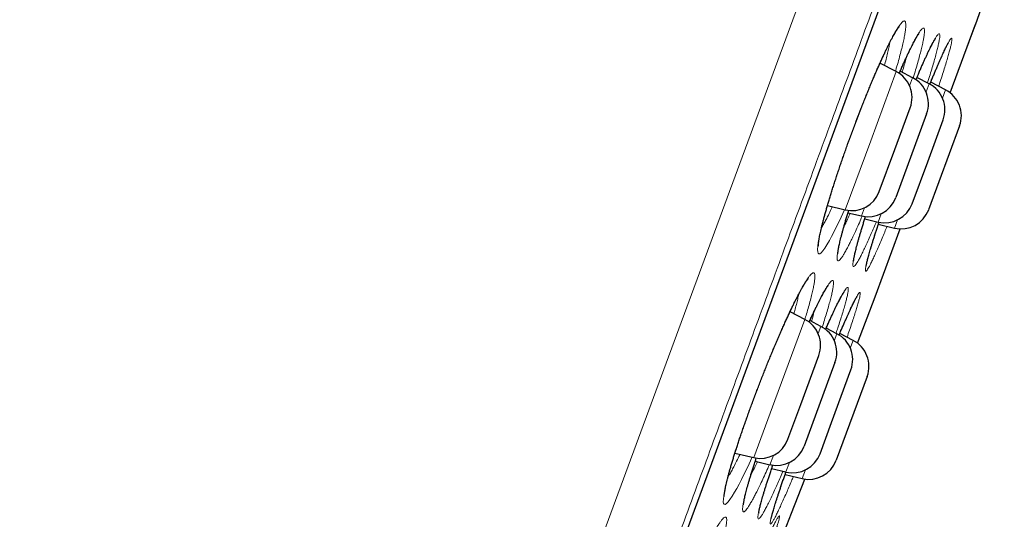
# Model space of a CAD drawing. Header units: millimetres. Extents: x 8 to 949, y 12 to 889.
# Tile 551 of 555: x 834 to 851, y 842 to 850. Entities that reach past the tile are written whole.
import ezdxf

# ---------------------------------------------------------------- set-up
doc = ezdxf.new("R2010")
doc.units = ezdxf.units.MM

msp = doc.modelspace()

# ---------------------------------------------------------------- linework, layer by layer
at = {"color": 252, "linetype": 'Continuous', "lineweight": 0}
for p, q in [((834.669, 816.167), (858.851, 881.719)), ((836.59, 817.551), (859.413, 879.419)), ((849.967, 849.08), (850.397, 850.244)), ((848.606, 848.262), (849.042, 849.444)), ((849.323, 849.34), (849.271, 849.199)), ((849.553, 849.096), (849.605, 849.237)), ((849.886, 849.133), (849.834, 848.992)), ((848.17, 847.08), (848.606, 848.262)), ((848.503, 847.117), (848.451, 846.976)), ((848.733, 846.872), (848.785, 847.013)), ((849.066, 846.91), (849.014, 846.769)), ((848.681, 845.592), (849.11, 846.756)), ((846.967, 843.821), (847.479, 845.208)), ((847.755, 845.088), (847.709, 844.964)), ((847.984, 844.843), (848.028, 844.963)), ((848.306, 844.849), (848.258, 844.718)), ((846.607, 842.844), (846.967, 843.821)), ((846.941, 842.881), (846.882, 842.724)), ((847.156, 842.599), (847.216, 842.761)), ((847.489, 842.636), (847.434, 842.485))]:
    msp.add_line(p, q, dxfattribs=at)
at = {"color": 7, "linetype": 'Continuous', "lineweight": 30}
for p, q in [((836.599, 817.571), (859.407, 879.398)), ((850.397, 850.244), (850.682, 851.04)), ((849.967, 849.08), (850.395, 850.24)), ((849.042, 849.444), (848.765, 849.587)), ((849.323, 849.34), (849.11, 849.45)), ((849.605, 849.237), (849.398, 849.343)), ((849.886, 849.133), (849.633, 849.263)), ((849.018, 848.11), (849.282, 848.827)), ((849.563, 848.723), (849.035, 847.29)), ((849.581, 847.903), (849.845, 848.619)), ((850.126, 848.515), (849.598, 847.082)), ((848.753, 847.394), (849.018, 848.11)), ((849.316, 847.186), (849.581, 847.903)), ((847.866, 847.152), (848.17, 847.08)), ((848.218, 847.031), (848.451, 846.976)), ((848.506, 846.926), (848.733, 846.872)), ((848.737, 846.834), (849.014, 846.769)), ((848.682, 845.596), (849.11, 846.756)), ((848.38, 844.802), (848.681, 845.592)), ((847.479, 845.208), (847.226, 845.339)), ((847.755, 845.088), (847.565, 845.186)), ((848.028, 844.963), (847.845, 845.057)), ((848.306, 844.849), (848.077, 844.967)), ((847.409, 843.75), (847.719, 844.591)), ((847.995, 844.471), (847.466, 843.038)), ((847.936, 843.443), (848.268, 844.345)), ((848.546, 844.231), (848.017, 842.799)), ((847.191, 843.158), (847.409, 843.75)), ((847.74, 842.912), (847.936, 843.443)), ((846.284, 842.92), (846.607, 842.844)), ((846.631, 842.783), (846.882, 842.724)), ((846.912, 842.656), (847.156, 842.599)), ((847.141, 842.554), (847.434, 842.485))]:
    msp.add_line(p, q, dxfattribs=at)
at = {"color": 252, "linetype": 'Continuous', "lineweight": 0, "flags": 128}
for points in [[(848.157, 847.083), (848.127, 847.016), (848.071, 846.894), (848.017, 846.782), (847.976, 846.698), (847.936, 846.622), (847.899, 846.554), (847.858, 846.482), (847.821, 846.423), (847.788, 846.378), (847.76, 846.347), (847.737, 846.331), (847.72, 846.328), (847.707, 846.34), (847.7, 846.365), (847.698, 846.405), (847.702, 846.458), (847.71, 846.525), (847.725, 846.605), (847.744, 846.696), (847.769, 846.799), (847.798, 846.913), (847.832, 847.037), (847.87, 847.17), (847.913, 847.312), (847.959, 847.46), (848.009, 847.615), (848.062, 847.774), (848.118, 847.937), (848.176, 848.104), (848.236, 848.271), (848.298, 848.438), (848.361, 848.605), (848.424, 848.77), (848.488, 848.932), (848.551, 849.088), (848.613, 849.24), (848.675, 849.385), (848.735, 849.523), (848.795, 849.657), (848.852, 849.781), (848.907, 849.894), (848.958, 849.995), (848.958, 849.995)], [(846.578, 842.851), (846.568, 842.829), (846.508, 842.7), (846.45, 842.581), (846.396, 842.472), (846.354, 842.391), (846.314, 842.317), (846.277, 842.252), (846.236, 842.184), (846.199, 842.128), (846.167, 842.087), (846.14, 842.059), (846.118, 842.046), (846.102, 842.047), (846.091, 842.061), (846.085, 842.09), (846.086, 842.133), (846.092, 842.189), (846.103, 842.259), (846.12, 842.341), (846.142, 842.434), (846.169, 842.54), (846.202, 842.656), (846.239, 842.781), (846.28, 842.915), (846.326, 843.057), (846.376, 843.207), (846.429, 843.361), (846.485, 843.52), (846.544, 843.684), (846.605, 843.849), (846.668, 844.016), (846.733, 844.182), (846.798, 844.348), (846.864, 844.511), (846.93, 844.67), (846.995, 844.825), (847.06, 844.974), (847.123, 845.117), (847.184, 845.252), (847.246, 845.383), (847.305, 845.505), (847.361, 845.615), (847.412, 845.712), (847.412, 845.712)]]:
    msp.add_lwpolyline(points, dxfattribs=at)
at = {"color": 7, "linetype": 'Continuous', "lineweight": 30, "flags": 128}
msp.add_lwpolyline([(846.93, 841.075), (847.253, 841.894), (847.482, 842.476)], dxfattribs=at)
at = {"color": 7, "linetype": 'Continuous', "lineweight": 30}
for centre, start, end in [((849.926, 850.413), 339.7512, 340.2248), ((848.813, 849), 339.7512, 62.7512), ((849.094, 848.896), 339.7512, 62.7512), ((849.376, 848.792), 339.7512, 62.7512), ((849.657, 848.688), 339.7512, 62.7512), ((848.284, 847.567), 256.7512, 339.7512), ((848.566, 847.463), 256.7512, 339.7512), ((848.847, 847.359), 256.7512, 339.7512), ((849.129, 847.255), 256.7512, 339.7512), ((848.213, 845.769), 339.2777, 339.7512), ((847.25, 844.764), 339.7512, 62.7512), ((847.526, 844.644), 339.7512, 62.7512), ((847.799, 844.518), 339.7512, 62.7512), ((848.077, 844.404), 339.7512, 62.7512), ((846.722, 843.331), 256.7512, 339.7512), ((846.997, 843.211), 256.7512, 339.7512), ((847.271, 843.085), 256.7512, 339.7512), ((847.548, 842.972), 256.7512, 339.7512)]:
    msp.add_arc(centre, 0.5, start, end, dxfattribs=at)
at = {"color": 252, "linetype": 'Continuous', "lineweight": 0}
for points, knots in [([(835.116, 888.909), (835.113, 888.903), (835.109, 888.892), (835.074, 888.797), (835.019, 888.646), (834.941, 888.434), (834.841, 888.164), (834.721, 887.838), (834.58, 887.457), (834.419, 887.02), (834.236, 886.525), (834.032, 885.972), (833.807, 885.36), (833.561, 884.695), (833.296, 883.977), (833.014, 883.212), (832.716, 882.404), (832.402, 881.553), (832.072, 880.658), (831.724, 879.714), (831.358, 878.722), (830.974, 877.683), (830.577, 876.605), (830.165, 875.49), (829.744, 874.347), (829.313, 873.18), (828.874, 871.989), (828.425, 870.772), (827.964, 869.523), (827.492, 868.243), (827.009, 866.935), (826.52, 865.609), (826.025, 864.266), (825.528, 862.919), (825.03, 861.57), (824.533, 860.221), (824.033, 858.868), (823.53, 857.503), (823.024, 856.13), (822.515, 854.752), (822.009, 853.379), (821.505, 852.014), (821.009, 850.668), (820.52, 849.343), (820.039, 848.041), (819.566, 846.756), (819.096, 845.485), (818.633, 844.228), (818.176, 842.989), (817.73, 841.779), (817.294, 840.599), (816.874, 839.458), (816.468, 838.359), (816.078, 837.302), (815.702, 836.283), (815.338, 835.297), (814.988, 834.348), (814.652, 833.437), (814.334, 832.574), (814.033, 831.758), (813.752, 830.997), (813.492, 830.291), (813.251, 829.64), (813.03, 829.041), (812.828, 828.491), (812.644, 827.994), (812.481, 827.551), (812.339, 827.165), (812.218, 826.839), (812.12, 826.573), (812.044, 826.367), (811.99, 826.22), (811.96, 826.138), (811.947, 826.104), (811.951, 826.114), (811.951, 826.114)], [0, 0, 0, 0, 0.014, 0.028, 0.042, 0.056, 0.07, 0.08375, 0.0975, 0.11125, 0.125, 0.139, 0.153, 0.167, 0.181, 0.195, 0.20875, 0.2225, 0.23625, 0.25, 0.264, 0.278, 0.292, 0.306, 0.32, 0.33375, 0.3475, 0.36125, 0.375, 0.389, 0.403, 0.417, 0.431, 0.445, 0.45875, 0.4725, 0.48625, 0.5, 0.514, 0.528, 0.542, 0.556, 0.57, 0.58375, 0.5975, 0.61125, 0.625, 0.639, 0.653, 0.667, 0.681, 0.695, 0.70875, 0.7225, 0.73625, 0.75, 0.764, 0.778, 0.792, 0.806, 0.819999, 0.83375, 0.8475, 0.86125, 0.875, 0.889, 0.903, 0.916999, 0.930999, 0.944999, 0.958749, 0.972499, 0.986249, 0.999999, 1, 1, 1, 1]), ([(859.63, 880.298), (859.628, 880.292), (859.623, 880.28), (859.588, 880.184), (859.532, 880.032), (859.453, 879.817), (859.352, 879.544), (859.23, 879.214), (859.088, 878.828), (858.925, 878.386), (858.74, 877.885), (858.533, 877.325), (858.305, 876.706), (858.057, 876.032), (857.789, 875.306), (857.503, 874.532), (857.201, 873.713), (856.884, 872.853), (856.549, 871.947), (856.197, 870.991), (855.827, 869.987), (855.439, 868.936), (855.036, 867.845), (854.62, 866.716), (854.193, 865.56), (853.757, 864.378), (853.313, 863.173), (852.858, 861.941), (852.392, 860.677), (851.914, 859.382), (851.426, 858.058), (850.93, 856.715), (850.429, 855.357), (849.926, 853.993), (849.423, 852.628), (848.919, 851.263), (848.414, 849.893), (847.904, 848.512), (847.392, 847.122), (846.877, 845.727), (846.365, 844.338), (845.855, 842.956), (845.352, 841.594), (844.857, 840.252), (844.371, 838.935), (843.892, 837.635), (843.417, 836.347), (842.948, 835.076), (842.485, 833.822), (842.033, 832.597), (841.593, 831.403), (841.167, 830.248), (840.757, 829.136), (840.362, 828.066), (839.981, 827.034), (839.613, 826.036), (839.259, 825.076), (838.919, 824.154), (838.597, 823.28), (838.292, 822.455), (838.008, 821.685), (837.744, 820.97), (837.501, 820.311), (837.277, 819.705), (837.072, 819.148), (836.887, 818.645), (836.721, 818.196), (836.577, 817.806), (836.455, 817.476), (836.356, 817.207), (836.279, 816.998), (836.225, 816.851), (836.191, 816.759), (836.187, 816.748), (836.185, 816.742)], [0, 0, 0, 0, 0.014, 0.028, 0.042, 0.056, 0.07, 0.08375, 0.0975, 0.11125, 0.125, 0.139, 0.153, 0.167, 0.181, 0.195, 0.20875, 0.2225, 0.23625, 0.25, 0.264, 0.278, 0.292, 0.306, 0.32, 0.33375, 0.3475, 0.36125, 0.375, 0.389, 0.403, 0.417, 0.431, 0.445, 0.45875, 0.4725, 0.48625, 0.5, 0.514, 0.528, 0.542, 0.556, 0.57, 0.58375, 0.5975, 0.61125, 0.625, 0.639, 0.653, 0.667, 0.681, 0.695, 0.70875, 0.7225, 0.73625, 0.75, 0.764, 0.778, 0.792, 0.806, 0.82, 0.83375, 0.8475, 0.86125, 0.875, 0.889, 0.903, 0.917, 0.931, 0.945, 0.95875, 0.9725, 0.98625, 1, 1, 1, 1]), ([(848.958, 849.995), (848.973, 850.023), (849.003, 850.078), (849.042, 850.148), (849.079, 850.206), (849.112, 850.253), (849.14, 850.286), (849.164, 850.306), (849.183, 850.312), (849.197, 850.304), (849.205, 850.282), (849.208, 850.245), (849.206, 850.195), (849.199, 850.132), (849.186, 850.056), (849.167, 849.967), (849.144, 849.866), (849.116, 849.755), (849.083, 849.633), (849.054, 849.531), (849.035, 849.467), (849.03, 849.45)], [0, 0, 0, 0, 0.0526272, 0.1054274, 0.1582288, 0.2108575, 0.2657264, 0.3207918, 0.3758575, 0.4307269, 0.4855495, 0.5405675, 0.595587, 0.6504117, 0.7053523, 0.7604907, 0.8156287, 0.8705688, 0.9252973, 0.9802204, 1, 1, 1, 1]), ([(849.293, 849.851), (849.307, 849.88), (849.336, 849.938), (849.375, 850.01), (849.41, 850.072), (849.441, 850.121), (849.468, 850.158), (849.49, 850.181), (849.508, 850.19), (849.52, 850.185), (849.527, 850.165), (849.528, 850.131), (849.524, 850.084), (849.515, 850.024), (849.501, 849.95), (849.481, 849.864), (849.457, 849.766), (849.428, 849.657), (849.394, 849.537), (849.362, 849.43), (849.34, 849.359), (849.332, 849.334)], [0, 0, 0, 0, 0.052385, 0.104945, 0.157506, 0.209893, 0.264171, 0.318644, 0.373117, 0.427395, 0.481618, 0.536033, 0.59045, 0.644674, 0.699016, 0.753554, 0.808091, 0.862432, 0.916578, 0.970916, 1, 1, 1, 1]), ([(849.56, 849.714), (849.57, 849.737), (849.591, 849.782), (849.624, 849.851), (849.658, 849.919), (849.692, 849.981), (849.72, 850.03), (849.744, 850.065), (849.763, 850.086), (849.777, 850.093), (849.786, 850.086), (849.79, 850.065), (849.788, 850.03), (849.781, 849.981), (849.768, 849.918), (849.751, 849.843), (849.728, 849.755), (849.701, 849.655), (849.669, 849.545), (849.632, 849.424), (849.601, 849.325), (849.582, 849.265), (849.577, 849.251)], [0, 0, 0, 0, 0.037981, 0.075962, 0.129177, 0.182582, 0.235983, 0.289195, 0.342474, 0.395942, 0.449407, 0.502682, 0.556118, 0.609745, 0.663371, 0.716806, 0.770154, 0.823692, 0.87723, 0.930577, 0.983889, 1, 1, 1, 1]), ([(849.77, 849.589), (849.78, 849.613), (849.802, 849.662), (849.835, 849.736), (849.869, 849.809), (849.901, 849.877), (849.93, 849.932), (849.953, 849.974), (849.972, 850.001), (849.985, 850.015), (849.994, 850.014), (849.997, 849.999), (849.995, 849.97), (849.987, 849.927), (849.975, 849.871), (849.957, 849.802), (849.934, 849.719), (849.906, 849.625), (849.874, 849.519), (849.838, 849.403), (849.803, 849.294), (849.778, 849.221), (849.769, 849.193)], [0, 0, 0, 0, 0.038045, 0.076091, 0.128376, 0.180846, 0.233314, 0.285594, 0.337928, 0.390448, 0.442965, 0.495295, 0.547779, 0.600451, 0.653122, 0.705604, 0.758011, 0.810605, 0.863197, 0.915602, 0.967982, 1, 1, 1, 1]), ([(848.841, 849.548), (848.843, 849.556), (848.857, 849.603), (848.877, 849.683), (848.902, 849.784), (848.921, 849.871), (848.929, 849.919), (848.933, 849.941)], [0, 0, 0, 0, 0.0499678, 0.2972937, 0.5455092, 0.7946182, 1, 1, 1, 1]), ([(849.093, 849.412), (849.107, 849.444), (849.14, 849.522), (849.191, 849.635), (849.244, 849.75), (849.277, 849.817), (849.293, 849.851)], [0, 0, 0, 0, 0.190771, 0.46086, 0.730944, 1, 1, 1, 1]), ([(849.145, 849.432), (849.149, 849.446), (849.165, 849.5), (849.188, 849.583), (849.204, 849.646), (849.212, 849.676)], [0, 0, 0, 0, 0.157815, 0.589613, 1, 1, 1, 1]), ([(849.38, 849.303), (849.398, 849.344), (849.431, 849.423), (849.477, 849.53), (849.52, 849.627), (849.546, 849.685), (849.56, 849.714)], [0, 0, 0, 0, 0.266634, 0.5109811, 0.7556512, 1, 1, 1, 1]), ([(849.619, 849.228), (849.627, 849.249), (849.651, 849.308), (849.688, 849.398), (849.731, 849.498), (849.757, 849.558), (849.77, 849.589)], [0, 0, 0, 0, 0.1546076, 0.436283, 0.7183227, 1, 1, 1, 1]), ([(847.765, 846.773), (847.767, 846.778), (847.781, 846.799), (847.807, 846.848), (847.844, 846.915), (847.885, 846.997), (847.92, 847.069), (847.944, 847.119), (847.95, 847.132)], [0, 0, 0, 0, 0.05558, 0.259018, 0.462705, 0.666149, 0.913173, 1, 1, 1, 1]), ([(848.462, 846.976), (848.455, 846.958), (848.428, 846.896), (848.385, 846.798), (848.335, 846.69), (848.292, 846.599), (848.254, 846.52), (848.216, 846.445), (848.178, 846.375), (848.143, 846.314), (848.111, 846.266), (848.085, 846.232), (848.064, 846.212), (848.048, 846.207), (848.037, 846.215), (848.031, 846.238), (848.031, 846.275), (848.036, 846.325), (848.047, 846.389), (848.062, 846.466), (848.083, 846.555), (848.109, 846.656), (848.139, 846.767), (848.174, 846.889), (848.205, 846.991), (848.224, 847.055), (848.23, 847.071)], [0, 0, 0, 0, 0.017621, 0.06256, 0.10734, 0.144241, 0.181187, 0.218087, 0.263209, 0.308493, 0.353773, 0.39889, 0.443804, 0.488877, 0.533949, 0.578862, 0.623897, 0.669095, 0.714293, 0.759329, 0.804196, 0.849223, 0.89425, 0.939117, 0.984015, 1, 1, 1, 1]), ([(848.148, 846.794), (848.152, 846.802), (848.168, 846.833), (848.2, 846.9), (848.232, 846.968), (848.253, 847.014), (848.256, 847.022)], [0, 0, 0, 0, 0.11905, 0.474316, 0.905556, 1, 1, 1, 1]), ([(848.703, 846.88), (848.695, 846.862), (848.673, 846.808), (848.636, 846.723), (848.59, 846.618), (848.545, 846.516), (848.5, 846.42), (848.459, 846.336), (848.423, 846.264), (848.391, 846.205), (848.363, 846.16), (848.34, 846.129), (848.323, 846.111), (848.31, 846.107), (848.303, 846.118), (848.301, 846.143), (848.304, 846.182), (848.312, 846.234), (848.326, 846.3), (848.345, 846.378), (848.368, 846.469), (848.397, 846.571), (848.43, 846.685), (848.468, 846.809), (848.498, 846.903), (848.516, 846.959), (848.518, 846.967)], [0, 0, 0, 0, 0.017231, 0.054935, 0.092593, 0.137431, 0.18243, 0.227431, 0.272271, 0.317098, 0.362084, 0.407071, 0.451899, 0.496834, 0.541931, 0.587027, 0.631963, 0.676862, 0.721921, 0.766981, 0.81188, 0.856827, 0.901935, 0.947043, 0.99199, 1, 1, 1, 1]), ([(848.886, 846.799), (848.873, 846.766), (848.844, 846.696), (848.8, 846.591), (848.755, 846.485), (848.711, 846.384), (848.671, 846.294), (848.635, 846.216), (848.603, 846.152), (848.576, 846.1), (848.553, 846.062), (848.536, 846.038), (848.524, 846.029), (848.517, 846.033), (848.515, 846.051), (848.519, 846.084), (848.527, 846.13), (848.541, 846.19), (848.56, 846.263), (848.584, 846.348), (848.613, 846.445), (848.646, 846.554), (848.684, 846.673), (848.719, 846.779), (848.742, 846.848), (848.749, 846.871)], [0, 0, 0, 0, 0.034209, 0.072144, 0.11728, 0.162577, 0.207875, 0.253012, 0.298134, 0.343418, 0.388701, 0.433824, 0.479031, 0.5244, 0.569769, 0.614976, 0.660183, 0.70555, 0.750918, 0.796124, 0.841367, 0.886772, 0.932176, 0.977418, 1, 1, 1, 1]), ([(847.412, 845.712), (847.427, 845.739), (847.457, 845.793), (847.497, 845.859), (847.533, 845.914), (847.565, 845.957), (847.592, 845.987), (847.615, 846.003), (847.633, 846.006), (847.645, 845.995), (847.652, 845.969), (847.653, 845.93), (847.648, 845.877), (847.638, 845.811), (847.623, 845.732), (847.602, 845.64), (847.576, 845.538), (847.544, 845.424), (847.512, 845.314), (847.489, 845.238), (847.479, 845.206)], [0, 0, 0, 0, 0.054504, 0.109186, 0.16387, 0.218375, 0.275334, 0.332497, 0.389659, 0.446618, 0.503502, 0.560588, 0.617676, 0.674561, 0.731538, 0.78872, 0.845902, 0.902879, 0.959619, 1, 1, 1, 1]), ([(847.745, 845.563), (847.759, 845.59), (847.788, 845.646), (847.827, 845.715), (847.861, 845.772), (847.892, 845.818), (847.918, 845.851), (847.939, 845.87), (847.955, 845.876), (847.965, 845.867), (847.97, 845.844), (847.969, 845.807), (847.963, 845.757), (847.952, 845.694), (847.935, 845.617), (847.912, 845.529), (847.885, 845.428), (847.852, 845.317), (847.817, 845.2), (847.79, 845.116), (847.777, 845.075)], [0, 0, 0, 0, 0.054119, 0.108417, 0.162716, 0.216837, 0.273062, 0.329489, 0.385917, 0.442143, 0.498287, 0.554632, 0.610978, 0.667124, 0.723368, 0.779813, 0.836259, 0.892502, 0.948527, 1, 1, 1, 1]), ([(848.003, 845.404), (848.013, 845.426), (848.034, 845.469), (848.067, 845.535), (848.101, 845.599), (848.134, 845.658), (848.162, 845.704), (848.185, 845.736), (848.203, 845.754), (848.215, 845.758), (848.223, 845.748), (848.224, 845.724), (848.22, 845.686), (848.211, 845.634), (848.196, 845.569), (848.176, 845.492), (848.151, 845.402), (848.12, 845.3), (848.085, 845.188), (848.05, 845.078), (848.024, 845.002), (848.014, 844.97)], [0, 0, 0, 0, 0.038549, 0.077099, 0.132127, 0.18735, 0.24257, 0.297594, 0.352676, 0.407954, 0.463229, 0.518307, 0.57353, 0.628951, 0.684371, 0.739592, 0.794702, 0.850009, 0.905314, 0.960423, 1, 1, 1, 1]), ([(847.292, 845.305), (847.297, 845.322), (847.313, 845.378), (847.335, 845.461), (847.358, 845.554), (847.371, 845.613), (847.375, 845.637), (847.375, 845.638)], [0, 0, 0, 0, 0.133244, 0.418612, 0.705009, 0.991408, 1, 1, 1, 1]), ([(848.213, 845.279), (848.224, 845.303), (848.245, 845.349), (848.278, 845.419), (848.311, 845.488), (848.343, 845.552), (848.37, 845.603), (848.392, 845.64), (848.409, 845.663), (848.421, 845.672), (848.427, 845.667), (848.428, 845.648), (848.423, 845.615), (848.413, 845.568), (848.397, 845.508), (848.377, 845.435), (848.351, 845.35), (848.32, 845.252), (848.284, 845.144), (848.245, 845.028), (848.216, 844.944), (848.202, 844.903)], [0, 0, 0, 0, 0.03891, 0.077821, 0.132074, 0.186521, 0.240963, 0.295212, 0.349506, 0.403993, 0.458476, 0.512766, 0.567196, 0.621822, 0.676446, 0.730875, 0.785207, 0.839733, 0.894258, 0.948589, 1, 1, 1, 1]), ([(847.552, 845.159), (847.563, 845.183), (847.594, 845.251), (847.641, 845.353), (847.696, 845.466), (847.728, 845.53), (847.745, 845.563)], [0, 0, 0, 0, 0.148131, 0.432454, 0.716771, 1, 1, 1, 1]), ([(847.591, 845.172), (847.599, 845.198), (847.618, 845.26), (847.635, 845.321), (847.644, 845.354), (847.645, 845.356)], [0, 0, 0, 0, 0.390414, 0.953654, 1, 1, 1, 1]), ([(847.834, 845.034), (847.847, 845.063), (847.876, 845.13), (847.918, 845.224), (847.962, 845.32), (847.989, 845.376), (848.003, 845.404)], [0, 0, 0, 0, 0.205433, 0.470169, 0.735262, 1, 1, 1, 1]), ([(848.066, 844.94), (848.072, 844.956), (848.095, 845.01), (848.131, 845.094), (848.174, 845.192), (848.2, 845.25), (848.213, 845.279)], [0, 0, 0, 0, 0.125067, 0.416583, 0.708482, 1, 1, 1, 1]), ([(846.163, 842.508), (846.171, 842.521), (846.19, 842.554), (846.224, 842.614), (846.266, 842.692), (846.313, 842.785), (846.349, 842.857), (846.369, 842.898), (846.37, 842.9)], [0, 0, 0, 0, 0.133622, 0.326302, 0.518753, 0.75228, 0.986639, 1, 1, 1, 1]), ([(846.875, 842.726), (846.855, 842.682), (846.816, 842.595), (846.76, 842.475), (846.711, 842.37), (846.667, 842.281), (846.628, 842.205), (846.59, 842.133), (846.552, 842.067), (846.517, 842.009), (846.487, 841.965), (846.462, 841.934), (846.442, 841.918), (846.427, 841.917), (846.418, 841.928), (846.414, 841.954), (846.416, 841.995), (846.424, 842.048), (846.437, 842.115), (846.455, 842.195), (846.479, 842.286), (846.507, 842.389), (846.541, 842.503), (846.579, 842.627), (846.615, 842.738), (846.639, 842.811), (846.648, 842.837)], [0, 0, 0, 0, 0.042866, 0.086289, 0.129558, 0.165234, 0.200953, 0.236629, 0.280223, 0.323974, 0.367721, 0.41131, 0.4547, 0.498245, 0.541788, 0.585177, 0.628664, 0.672309, 0.715954, 0.759442, 0.80275, 0.846213, 0.889676, 0.932983, 0.976314, 1, 1, 1, 1]), ([(846.553, 842.537), (846.56, 842.551), (846.582, 842.595), (846.621, 842.674), (846.653, 842.742), (846.668, 842.774)], [0, 0, 0, 0, 0.201382, 0.628703, 1, 1, 1, 1]), ([(847.106, 842.61), (847.104, 842.605), (847.085, 842.561), (847.052, 842.485), (847.006, 842.382), (846.959, 842.28), (846.913, 842.181), (846.868, 842.088), (846.827, 842.006), (846.791, 841.938), (846.759, 841.882), (846.732, 841.84), (846.71, 841.812), (846.694, 841.797), (846.683, 841.797), (846.677, 841.81), (846.677, 841.838), (846.682, 841.879), (846.693, 841.934), (846.709, 842.003), (846.73, 842.083), (846.757, 842.176), (846.788, 842.28), (846.825, 842.395), (846.865, 842.52), (846.901, 842.627), (846.925, 842.695), (846.932, 842.715)], [0, 0, 0, 0, 0.004928, 0.041265, 0.077647, 0.113984, 0.157244, 0.200658, 0.244073, 0.287334, 0.330581, 0.373983, 0.417384, 0.460632, 0.503953, 0.54743, 0.590906, 0.634228, 0.677531, 0.72099, 0.764448, 0.807752, 0.851071, 0.894545, 0.93802, 0.981339, 1, 1, 1, 1]), ([(847.284, 842.52), (847.273, 842.495), (847.247, 842.432), (847.207, 842.338), (847.161, 842.232), (847.116, 842.13), (847.071, 842.032), (847.031, 841.947), (846.996, 841.873), (846.965, 841.813), (846.939, 841.766), (846.918, 841.732), (846.902, 841.713), (846.892, 841.707), (846.887, 841.716), (846.888, 841.738), (846.894, 841.775), (846.906, 841.825), (846.923, 841.888), (846.945, 841.964), (846.972, 842.053), (847.004, 842.153), (847.041, 842.264), (847.082, 842.386), (847.121, 842.498), (847.147, 842.573), (847.157, 842.601)], [0, 0, 0, 0, 0.024763, 0.061509, 0.098209, 0.141868, 0.185683, 0.229499, 0.273159, 0.316804, 0.360605, 0.404405, 0.448051, 0.491765, 0.535636, 0.579506, 0.623221, 0.666919, 0.710773, 0.754627, 0.798325, 0.842048, 0.885926, 0.929805, 0.973527, 1, 1, 1, 1]), ([(845.913, 841.552), (845.928, 841.578), (845.958, 841.63), (845.997, 841.694), (846.033, 841.746), (846.064, 841.787), (846.091, 841.815), (846.112, 841.83), (846.129, 841.83), (846.139, 841.817), (846.144, 841.789), (846.143, 841.748), (846.136, 841.693), (846.124, 841.626), (846.105, 841.546), (846.082, 841.453), (846.053, 841.349), (846.018, 841.235), (845.992, 841.149), (845.976, 841.1), (845.974, 841.094)], [0, 0, 0, 0, 0.056369, 0.112923, 0.169477, 0.225848, 0.284832, 0.344027, 0.403223, 0.462206, 0.521083, 0.580169, 0.639258, 0.698136, 0.757086, 0.816248, 0.87541, 0.93436, 0.993057, 1, 1, 1, 1]), ([(846.842, 841.464), (846.852, 841.487), (846.873, 841.533), (846.906, 841.602), (846.938, 841.671), (846.97, 841.734), (846.996, 841.784), (847.017, 841.82), (847.033, 841.843), (847.043, 841.851), (847.048, 841.846), (847.047, 841.827), (847.04, 841.794), (847.027, 841.747), (847.01, 841.687), (846.986, 841.614), (846.958, 841.528), (846.924, 841.431), (846.886, 841.323), (846.85, 841.224), (846.825, 841.157), (846.816, 841.133)], [0, 0, 0, 0, 0.039552, 0.079104, 0.134595, 0.190284, 0.245969, 0.301456, 0.356973, 0.412686, 0.468396, 0.523908, 0.57955, 0.635391, 0.691231, 0.746871, 0.802405, 0.858138, 0.913869, 0.969402, 1, 1, 1, 1])]:
    msp.add_open_spline(points, degree=3, knots=knots, dxfattribs=at)
at = {"color": 7, "linetype": 'Continuous', "lineweight": 30}
for points, knots in [([(847.712, 846.462), (847.712, 846.462), (847.712, 846.462), (847.711, 846.467), (847.712, 846.477), (847.712, 846.49), (847.714, 846.509), (847.717, 846.532), (847.721, 846.56), (847.726, 846.593), (847.733, 846.63), (847.742, 846.672), (847.752, 846.718), (847.763, 846.768), (847.776, 846.821), (847.791, 846.878), (847.807, 846.939), (847.824, 847.003), (847.843, 847.07), (847.863, 847.139), (847.884, 847.211), (847.906, 847.286), (847.93, 847.362), (847.955, 847.441), (847.98, 847.522), (848.007, 847.606), (848.035, 847.69), (848.064, 847.777), (848.094, 847.864), (848.124, 847.951), (848.155, 848.039), (848.186, 848.128), (848.218, 848.218), (848.251, 848.308), (848.284, 848.399), (848.318, 848.489), (848.352, 848.579), (848.386, 848.668), (848.419, 848.756), (848.453, 848.842), (848.487, 848.928), (848.521, 849.013), (848.555, 849.097), (848.589, 849.179), (848.622, 849.259), (848.655, 849.337), (848.688, 849.412), (848.719, 849.485), (848.751, 849.556), (848.781, 849.623), (848.811, 849.688), (848.84, 849.75), (848.868, 849.809), (848.895, 849.865), (848.919, 849.913), (848.939, 849.952), (848.957, 849.988), (848.977, 850.024), (848.998, 850.063), (849.018, 850.097), (849.036, 850.128), (849.052, 850.154), (849.066, 850.175), (849.078, 850.191), (849.086, 850.202), (849.092, 850.209), (849.095, 850.212), (849.095, 850.212), (849.095, 850.212)], [0, 0, 0, 0, 0.007706, 0.017907, 0.029047, 0.041099, 0.053988, 0.067606, 0.081836, 0.096564, 0.111692, 0.127141, 0.142842, 0.158728, 0.174628, 0.190706, 0.206919, 0.223225, 0.239589, 0.255977, 0.27235, 0.288693, 0.305003, 0.321391, 0.337887, 0.354454, 0.371051, 0.387632, 0.404154, 0.420581, 0.43693, 0.453326, 0.469837, 0.486427, 0.50306, 0.519696, 0.536287, 0.552796, 0.569197, 0.585575, 0.602043, 0.618571, 0.635136, 0.651716, 0.668277, 0.684796, 0.701251, 0.717609, 0.734038, 0.750439, 0.766813, 0.783163, 0.799485, 0.815777, 0.832033, 0.845226, 0.853901, 0.869857, 0.885666, 0.901291, 0.916689, 0.931796, 0.946524, 0.960759, 0.972872, 0.984173, 0.994367, 1, 1, 1, 1]), ([(849.093, 849.411), (849.095, 849.414), (849.106, 849.44), (849.127, 849.488), (849.156, 849.554), (849.184, 849.617), (849.212, 849.676), (849.238, 849.733), (849.26, 849.78), (849.278, 849.816), (849.295, 849.851), (849.314, 849.889), (849.335, 849.93), (849.355, 849.967), (849.373, 849.999), (849.389, 850.027), (849.403, 850.051), (849.415, 850.069), (849.424, 850.082), (849.43, 850.091), (849.434, 850.096), (849.436, 850.098), (849.435, 850.097), (849.435, 850.097)], [0, 0, 0, 0, 0.00661, 0.066935, 0.127183, 0.187358, 0.24746, 0.307483, 0.367414, 0.405689, 0.437585, 0.496602, 0.555157, 0.613151, 0.670448, 0.726848, 0.782059, 0.835678, 0.881778, 0.923319, 0.962435, 0.998112, 1, 1, 1, 1]), ([(849.381, 849.303), (849.389, 849.322), (849.405, 849.361), (849.426, 849.409), (849.447, 849.46), (849.471, 849.513), (849.497, 849.574), (849.523, 849.631), (849.547, 849.685), (849.57, 849.735), (849.592, 849.781), (849.613, 849.824), (849.632, 849.863), (849.65, 849.898), (849.666, 849.928), (849.68, 849.954), (849.692, 849.974), (849.702, 849.99), (849.709, 850), (849.713, 850.007), (849.716, 850.01), (849.715, 850.01), (849.715, 850.01)], [0, 0, 0, 0, 0.0493875, 0.0960161, 0.1273715, 0.1864422, 0.2453303, 0.3040774, 0.362689, 0.421159, 0.4794669, 0.537572, 0.5954061, 0.6527982, 0.7088223, 0.7641129, 0.818112, 0.8649933, 0.9088225, 0.9489717, 0.9850415, 1, 1, 1, 1]), ([(849.619, 849.228), (849.623, 849.237), (849.63, 849.256), (849.643, 849.286), (849.661, 849.33), (849.684, 849.385), (849.71, 849.449), (849.736, 849.509), (849.76, 849.566), (849.784, 849.619), (849.806, 849.67), (849.827, 849.716), (849.846, 849.759), (849.864, 849.798), (849.881, 849.832), (849.896, 849.863), (849.909, 849.889), (849.92, 849.909), (849.929, 849.924), (849.935, 849.935), (849.939, 849.941), (849.941, 849.944), (849.941, 849.944), (849.941, 849.944)], [0, 0, 0, 0, 0.023785, 0.04578, 0.076864, 0.135549, 0.194081, 0.252514, 0.310863, 0.369136, 0.427332, 0.485436, 0.543416, 0.601146, 0.657805, 0.714065, 0.769522, 0.823703, 0.870623, 0.91426, 0.953843, 0.988883, 1, 1, 1, 1]), ([(848.045, 846.328), (848.045, 846.328), (848.045, 846.328), (848.045, 846.333), (848.045, 846.342), (848.047, 846.356), (848.049, 846.374), (848.052, 846.397), (848.057, 846.425), (848.064, 846.457), (848.071, 846.494), (848.081, 846.536), (848.092, 846.581), (848.104, 846.63), (848.118, 846.683), (848.133, 846.74), (848.15, 846.8), (848.168, 846.864), (848.188, 846.93), (848.208, 846.999), (848.223, 847.047), (848.23, 847.071)], [0, 0, 0, 0, 0.026054, 0.062896, 0.103497, 0.147717, 0.195218, 0.245537, 0.29817, 0.352648, 0.408577, 0.465647, 0.523591, 0.582031, 0.640657, 0.699896, 0.759585, 0.819582, 0.879758, 0.939989, 1, 1, 1, 1]), ([(848.315, 846.212), (848.315, 846.212), (848.315, 846.212), (848.315, 846.216), (848.316, 846.224), (848.317, 846.237), (848.32, 846.254), (848.324, 846.276), (848.329, 846.303), (848.336, 846.334), (848.345, 846.37), (848.355, 846.41), (848.366, 846.455), (848.379, 846.503), (848.394, 846.555), (848.41, 846.611), (848.427, 846.67), (848.445, 846.731), (848.465, 846.795), (848.486, 846.863), (848.504, 846.92), (848.516, 846.956), (848.519, 846.967)], [0, 0, 0, 0, 0.018234, 0.053211, 0.092278, 0.13533, 0.182001, 0.231716, 0.284098, 0.337734, 0.393025, 0.449525, 0.506888, 0.564838, 0.623147, 0.681629, 0.740115, 0.797764, 0.855609, 0.914069, 0.973071, 1, 1, 1, 1]), ([(848.529, 846.116), (848.529, 846.116), (848.529, 846.116), (848.529, 846.119), (848.53, 846.126), (848.532, 846.138), (848.535, 846.155), (848.54, 846.176), (848.546, 846.202), (848.554, 846.232), (848.563, 846.267), (848.574, 846.307), (848.586, 846.35), (848.6, 846.398), (848.615, 846.449), (848.632, 846.504), (848.65, 846.561), (848.669, 846.622), (848.689, 846.685), (848.711, 846.752), (848.731, 846.814), (848.744, 846.855), (848.75, 846.871)], [0, 0, 0, 0, 0.013706, 0.047399, 0.085565, 0.128084, 0.174507, 0.224359, 0.275922, 0.329624, 0.384871, 0.441221, 0.498328, 0.555921, 0.613783, 0.671737, 0.729716, 0.786618, 0.84416, 0.902267, 0.96087, 1, 1, 1, 1]), ([(846.1, 842.178), (846.1, 842.178), (846.1, 842.178), (846.099, 842.183), (846.1, 842.192), (846.101, 842.206), (846.103, 842.224), (846.106, 842.247), (846.111, 842.275), (846.117, 842.308), (846.124, 842.345), (846.133, 842.386), (846.144, 842.432), (846.156, 842.481), (846.17, 842.534), (846.185, 842.591), (846.202, 842.651), (846.221, 842.715), (846.24, 842.781), (846.262, 842.85), (846.284, 842.922), (846.308, 842.996), (846.332, 843.072), (846.358, 843.151), (846.385, 843.231), (846.413, 843.314), (846.443, 843.398), (846.473, 843.484), (846.504, 843.57), (846.535, 843.658), (846.568, 843.745), (846.6, 843.833), (846.634, 843.922), (846.668, 844.012), (846.702, 844.102), (846.737, 844.192), (846.773, 844.282), (846.808, 844.37), (846.843, 844.458), (846.878, 844.544), (846.914, 844.629), (846.949, 844.713), (846.984, 844.797), (847.019, 844.878), (847.054, 844.958), (847.088, 845.035), (847.121, 845.111), (847.154, 845.183), (847.186, 845.253), (847.218, 845.321), (847.249, 845.386), (847.278, 845.447), (847.307, 845.506), (847.335, 845.561), (847.362, 845.613), (847.381, 845.649), (847.396, 845.677), (847.41, 845.703), (847.43, 845.738), (847.451, 845.775), (847.471, 845.808), (847.488, 845.836), (847.504, 845.86), (847.517, 845.878), (847.527, 845.892), (847.535, 845.901), (847.539, 845.907), (847.542, 845.909), (847.541, 845.908), (847.541, 845.908)], [0, 0, 0, 0, 0.007526, 0.017738, 0.028853, 0.040886, 0.053759, 0.067362, 0.081577, 0.096289, 0.111399, 0.126827, 0.142512, 0.158388, 0.174239, 0.190277, 0.206457, 0.222741, 0.239092, 0.255477, 0.271861, 0.288212, 0.30452, 0.320842, 0.337288, 0.35382, 0.3704, 0.386987, 0.40353, 0.419995, 0.436363, 0.45272, 0.469174, 0.485724, 0.502334, 0.518967, 0.535574, 0.552116, 0.568558, 0.584911, 0.601339, 0.617836, 0.63438, 0.650949, 0.667514, 0.684047, 0.700525, 0.716924, 0.733284, 0.749686, 0.766059, 0.782405, 0.798722, 0.815006, 0.831254, 0.847457, 0.851787, 0.860459, 0.876364, 0.892109, 0.907652, 0.922941, 0.937904, 0.952442, 0.965023, 0.976855, 0.987835, 0.997591, 1, 1, 1, 1]), ([(847.553, 845.159), (847.556, 845.166), (847.569, 845.195), (847.592, 845.245), (847.621, 845.308), (847.65, 845.367), (847.677, 845.423), (847.702, 845.475), (847.72, 845.509), (847.733, 845.535), (847.746, 845.561), (847.765, 845.597), (847.786, 845.636), (847.805, 845.671), (847.823, 845.701), (847.838, 845.727), (847.852, 845.748), (847.863, 845.765), (847.871, 845.776), (847.876, 845.782), (847.879, 845.785), (847.879, 845.785), (847.879, 845.785)], [0, 0, 0, 0, 0.019072, 0.082379, 0.145601, 0.208737, 0.271783, 0.334724, 0.393873, 0.402853, 0.43636, 0.498216, 0.559542, 0.620213, 0.680058, 0.738832, 0.796178, 0.851609, 0.898533, 0.940229, 0.979296, 1, 1, 1, 1]), ([(847.834, 845.034), (847.84, 845.048), (847.852, 845.074), (847.868, 845.11), (847.888, 845.154), (847.911, 845.206), (847.938, 845.265), (847.964, 845.321), (847.989, 845.373), (848.012, 845.421), (848.034, 845.466), (848.055, 845.507), (848.074, 845.545), (848.092, 845.578), (848.107, 845.606), (848.121, 845.63), (848.133, 845.649), (848.141, 845.662), (848.147, 845.671), (848.151, 845.676), (848.153, 845.678), (848.152, 845.678), (848.152, 845.678)], [0, 0, 0, 0, 0.037902, 0.070402, 0.103405, 0.165559, 0.227515, 0.289314, 0.350959, 0.412441, 0.473733, 0.534786, 0.595515, 0.655727, 0.714413, 0.772208, 0.828465, 0.876708, 0.921447, 0.962069, 0.998276, 1, 1, 1, 1]), ([(848.066, 844.94), (848.069, 844.947), (848.075, 844.961), (848.085, 844.986), (848.103, 845.027), (848.126, 845.081), (848.153, 845.142), (848.179, 845.2), (848.203, 845.255), (848.226, 845.306), (848.248, 845.354), (848.269, 845.399), (848.288, 845.439), (848.306, 845.476), (848.322, 845.508), (848.337, 845.536), (848.349, 845.559), (848.359, 845.577), (848.367, 845.59), (848.372, 845.598), (848.375, 845.602), (848.375, 845.603), (848.375, 845.603)], [0, 0, 0, 0, 0.018746, 0.036291, 0.068665, 0.12977, 0.190711, 0.251541, 0.312276, 0.37292, 0.43347, 0.493902, 0.554175, 0.614142, 0.672937, 0.731192, 0.788441, 0.844099, 0.891342, 0.934662, 0.973336, 1, 1, 1, 1]), ([(846.43, 842.035), (846.43, 842.035), (846.43, 842.036), (846.43, 842.041), (846.43, 842.05), (846.432, 842.063), (846.435, 842.082), (846.439, 842.105), (846.444, 842.132), (846.451, 842.165), (846.46, 842.202), (846.47, 842.243), (846.481, 842.289), (846.495, 842.338), (846.51, 842.391), (846.526, 842.447), (846.544, 842.507), (846.563, 842.57), (846.583, 842.636), (846.605, 842.705), (846.627, 842.772), (846.642, 842.817), (846.648, 842.837)], [0, 0, 0, 0, 0.0255473, 0.060894, 0.0996398, 0.1418534, 0.1871871, 0.2351866, 0.2853654, 0.3372747, 0.3905395, 0.4448666, 0.5000333, 0.5558477, 0.6115335, 0.6678265, 0.724574, 0.7816441, 0.8389147, 0.8962729, 0.9535896, 1, 1, 1, 1]), ([(846.691, 841.898), (846.691, 841.898), (846.691, 841.897), (846.691, 841.9), (846.692, 841.907), (846.694, 841.918), (846.696, 841.933), (846.7, 841.954), (846.706, 841.979), (846.713, 842.008), (846.721, 842.043), (846.732, 842.081), (846.743, 842.124), (846.757, 842.171), (846.772, 842.222), (846.788, 842.276), (846.806, 842.334), (846.825, 842.394), (846.846, 842.457), (846.867, 842.523), (846.89, 842.592), (846.912, 842.656), (846.926, 842.698), (846.932, 842.715)], [0, 0, 0, 0, 0.0075016, 0.0393933, 0.0751886, 0.1148656, 0.1581376, 0.2045227, 0.2534493, 0.3036666, 0.3556231, 0.4088648, 0.4630442, 0.5178812, 0.5731482, 0.628658, 0.6842545, 0.7397921, 0.794484, 0.8495663, 0.9051999, 0.9613204, 1, 1, 1, 1]), ([(846.902, 841.791), (846.902, 841.791), (846.902, 841.79), (846.902, 841.793), (846.903, 841.799), (846.905, 841.809), (846.908, 841.824), (846.913, 841.843), (846.919, 841.868), (846.927, 841.897), (846.936, 841.93), (846.947, 841.968), (846.96, 842.01), (846.974, 842.056), (846.99, 842.106), (847.007, 842.159), (847.025, 842.215), (847.045, 842.275), (847.066, 842.337), (847.088, 842.402), (847.112, 842.47), (847.135, 842.535), (847.15, 842.578), (847.156, 842.597)], [0, 0, 0, 0, 0.003835, 0.034623, 0.069739, 0.109165, 0.152544, 0.199267, 0.248732, 0.299465, 0.351872, 0.405473, 0.459917, 0.514928, 0.570288, 0.62582, 0.681362, 0.736717, 0.791271, 0.846408, 0.90206, 0.958168, 1, 1, 1, 1])]:
    msp.add_open_spline(points, degree=3, knots=knots, dxfattribs=at)

doc.saveas('drawing.dxf')
